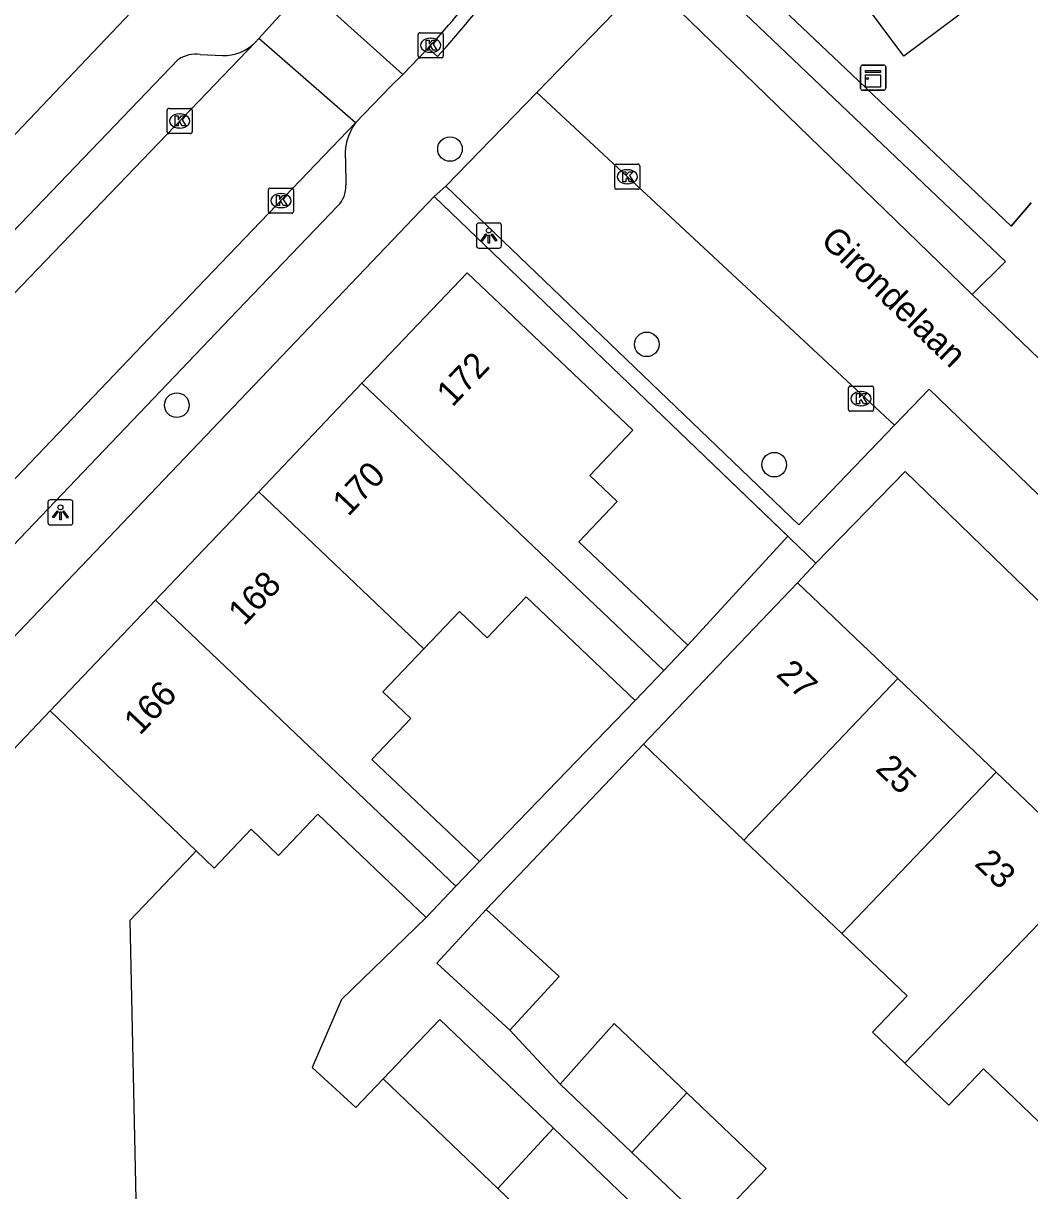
# Model space of a CAD drawing. Extents: x 158474 to 159560, y 388525 to 389605.
# Drawn here: x 159027.05 to 159067.09, y 388787.5 to 388833.95 of the extents above; entities that cross this region are included whole.
import ezdxf

# ---------------------------------------------------------------- set-up
doc = ezdxf.new("R2010")
doc.units = 0
for name, color, linetype in [('IMGEO_Boom', 7, 'Continuous'), ('IMGEO_Kast', 7, 'Continuous'), ('IMGEO_Kolk', 7, 'Continuous'), ('IMGEO_Lichtpunt', 7, 'Continuous'), ('IMGEO_Muur', 7, 'Continuous'), ('IMGEO_Openbare_ruimte_label', 7, 'Continuous'), ('IMGEO_Pand', 7, 'Continuous'), ('IMGEO_Pand_nummerreeks', 7, 'Continuous'), ('IMGEO_Rijbaan_lokaal_open', 7, 'Continuous'), ('IMGEO_Voetpad_open', 7, 'Continuous')]:
    doc.layers.add(name, color=color, linetype=linetype)

msp = doc.modelspace()

# ---------------------------------------------------------------- linework, layer by layer
at = {"layer": 'IMGEO_Boom'}
for centre in [(159044.028, 388828.952), (159051.857, 388821.18), (159033.16, 388818.761), (159056.932, 388816.392)]:
    msp.add_circle(centre, 0.489, dxfattribs=at)
at = {"layer": 'IMGEO_Kast'}
for p, q in [((159060.366, 388831.367), (159060.366, 388832.208)), ((159060.366, 388832.208), (159060.366, 388831.367)), ((159060.441, 388832.292), (159061.282, 388832.292)), ((159061.282, 388832.292), (159060.441, 388832.292)), ((159061.366, 388832.217), (159061.366, 388831.376)), ((159061.366, 388831.376), (159061.366, 388832.217)), ((159061.291, 388831.292), (159060.45, 388831.292)), ((159060.45, 388831.292), (159061.291, 388831.292))]:
    msp.add_line(p, q, dxfattribs=at)
for points in [[(159060.561, 388832.082), (159061.161, 388832.082), (159061.161, 388831.997), (159060.561, 388831.997), (159060.561, 388832.082)], [(159060.561, 388831.907), (159061.161, 388831.907), (159061.161, 388831.418), (159060.561, 388831.418), (159060.561, 388831.907)]]:
    msp.add_lwpolyline(points, dxfattribs=at)
msp.add_circle((159060.645, 388831.756), 0.0377, dxfattribs=at)
for centre, start, end in [((159060.444, 388832.214), 92.4484, 184.2845), ((159060.444, 388832.214), 92.4484, 184.2845), ((159061.288, 388832.214), 2.4484, 94.2845), ((159061.288, 388832.214), 2.4484, 94.2845), ((159060.444, 388831.37), 182.4484, 274.2845), ((159060.444, 388831.37), 182.4484, 274.2845), ((159061.288, 388831.37), 272.4484, 4.2845), ((159061.288, 388831.37), 272.4484, 4.2845)]:
    msp.add_arc(centre, 0.0779, start, end, dxfattribs=at)
at = {"layer": 'IMGEO_Kolk'}
for p, q in [((159042.761, 388832.655), (159042.761, 388833.507)), ((159042.836, 388833.581), (159043.688, 388833.581)), ((159043.249, 388833.361), (159043.274, 388833.361)), ((159043.762, 388833.507), (159043.762, 388832.655)), ((159043.272, 388832.801), (159043.247, 388832.801)), ((159043.688, 388832.581), (159042.836, 388832.581)), ((159032.774, 388829.643), (159032.774, 388830.495)), ((159032.849, 388830.569), (159033.701, 388830.569)), ((159033.262, 388830.349), (159033.287, 388830.349)), ((159033.775, 388830.495), (159033.775, 388829.643)), ((159033.701, 388829.569), (159032.849, 388829.569)), ((159033.285, 388829.789), (159033.26, 388829.789)), ((159050.582, 388827.424), (159050.582, 388828.276)), ((159050.657, 388828.35), (159051.509, 388828.35)), ((159051.07, 388828.13), (159051.095, 388828.13)), ((159051.583, 388828.276), (159051.583, 388827.424)), ((159051.093, 388827.57), (159051.068, 388827.57)), ((159036.802, 388826.473), (159036.802, 388827.325)), ((159036.877, 388827.399), (159037.729, 388827.399)), ((159037.29, 388827.179), (159037.315, 388827.179)), ((159037.803, 388827.325), (159037.803, 388826.473)), ((159051.509, 388827.35), (159050.657, 388827.35)), ((159037.313, 388826.619), (159037.288, 388826.619)), ((159037.729, 388826.399), (159036.877, 388826.399)), ((159059.883, 388818.592), (159059.883, 388819.444)), ((159059.958, 388819.518), (159060.81, 388819.518)), ((159060.371, 388819.298), (159060.396, 388819.298)), ((159060.884, 388819.444), (159060.884, 388818.592)), ((159060.394, 388818.738), (159060.369, 388818.738)), ((159060.81, 388818.518), (159059.958, 388818.518))]:
    msp.add_line(p, q, dxfattribs=at)
for points in [[(159042.761, 388832.655), (159042.761, 388833.507)], [(159042.836, 388833.581), (159043.688, 388833.581)], [(159043.082, 388833.281), (159043.205, 388833.281), (159043.205, 388833.13), (159043.335, 388833.281), (159043.499, 388833.281), (159043.353, 388833.13), (159043.506, 388832.881), (159043.354, 388832.881), (159043.269, 388833.045), (159043.205, 388832.978), (159043.205, 388832.881), (159043.082, 388832.881), (159043.082, 388833.281)], [(159043.762, 388833.507), (159043.762, 388832.655)], [(159043.688, 388832.581), (159042.836, 388832.581)], [(159032.774, 388829.643), (159032.774, 388830.495)], [(159032.849, 388830.569), (159033.701, 388830.569)], [(159033.775, 388830.495), (159033.775, 388829.643)], [(159033.095, 388830.269), (159033.218, 388830.269), (159033.218, 388830.118), (159033.348, 388830.269), (159033.512, 388830.269), (159033.366, 388830.118), (159033.519, 388829.869), (159033.367, 388829.869), (159033.282, 388830.033), (159033.218, 388829.966), (159033.218, 388829.869), (159033.095, 388829.869), (159033.095, 388830.269)], [(159033.701, 388829.569), (159032.849, 388829.569)], [(159050.582, 388827.424), (159050.582, 388828.276)], [(159050.657, 388828.35), (159051.509, 388828.35)], [(159050.903, 388828.05), (159051.026, 388828.05), (159051.026, 388827.899), (159051.156, 388828.05), (159051.32, 388828.05), (159051.174, 388827.899), (159051.327, 388827.65), (159051.175, 388827.65), (159051.09, 388827.814), (159051.026, 388827.747), (159051.026, 388827.65), (159050.903, 388827.65), (159050.903, 388828.05)], [(159051.583, 388828.276), (159051.583, 388827.424)], [(159036.802, 388826.473), (159036.802, 388827.325)], [(159036.877, 388827.399), (159037.729, 388827.399)], [(159037.123, 388827.099), (159037.246, 388827.099), (159037.246, 388826.948), (159037.376, 388827.099), (159037.54, 388827.099), (159037.394, 388826.948), (159037.547, 388826.699), (159037.395, 388826.699), (159037.31, 388826.863), (159037.246, 388826.796), (159037.246, 388826.699), (159037.123, 388826.699), (159037.123, 388827.099)], [(159037.803, 388827.325), (159037.803, 388826.473)], [(159051.509, 388827.35), (159050.657, 388827.35)], [(159037.729, 388826.399), (159036.877, 388826.399)], [(159059.883, 388818.592), (159059.883, 388819.444)], [(159059.958, 388819.518), (159060.81, 388819.518)], [(159060.204, 388819.218), (159060.327, 388819.218), (159060.327, 388819.067), (159060.457, 388819.218), (159060.621, 388819.218), (159060.475, 388819.067), (159060.628, 388818.818), (159060.476, 388818.818), (159060.391, 388818.982), (159060.327, 388818.915), (159060.327, 388818.818), (159060.204, 388818.818), (159060.204, 388819.218)], [(159060.884, 388819.444), (159060.884, 388818.592)], [(159060.81, 388818.518), (159059.958, 388818.518)]]:
    msp.add_lwpolyline(points, dxfattribs=at)
for centre, start, end in [((159042.838, 388833.505), 91.552, 178.448), ((159042.838, 388833.505), 91.552, 178.448), ((159043.686, 388833.505), 1.552, 88.448), ((159043.686, 388833.505), 1.552, 88.448), ((159042.838, 388832.657), 181.552, 268.448), ((159042.838, 388832.657), 181.552, 268.448), ((159043.686, 388832.657), 271.552, 358.448), ((159043.686, 388832.657), 271.552, 358.448), ((159032.851, 388830.493), 91.552, 178.448), ((159032.851, 388830.493), 91.552, 178.448), ((159033.699, 388830.493), 1.552, 88.448), ((159033.699, 388830.493), 1.552, 88.448), ((159032.851, 388829.645), 181.552, 268.448), ((159032.851, 388829.645), 181.552, 268.448), ((159033.699, 388829.645), 271.552, 358.448), ((159033.699, 388829.645), 271.552, 358.448), ((159050.659, 388828.274), 91.552, 178.448), ((159050.659, 388828.274), 91.552, 178.448), ((159051.507, 388828.274), 1.552, 88.448), ((159051.507, 388828.274), 1.552, 88.448), ((159036.879, 388827.323), 91.552, 178.448), ((159036.879, 388827.323), 91.552, 178.448), ((159037.727, 388827.323), 1.552, 88.448), ((159037.727, 388827.323), 1.552, 88.448), ((159050.659, 388827.426), 181.552, 268.448), ((159050.659, 388827.426), 181.552, 268.448), ((159051.507, 388827.426), 271.552, 358.448), ((159051.507, 388827.426), 271.552, 358.448), ((159036.879, 388826.475), 181.552, 268.448), ((159036.879, 388826.475), 181.552, 268.448), ((159037.727, 388826.475), 271.552, 358.448), ((159037.727, 388826.475), 271.552, 358.448), ((159059.96, 388819.442), 91.552, 178.448), ((159059.96, 388819.442), 91.552, 178.448), ((159060.808, 388819.442), 1.552, 88.448), ((159060.808, 388819.442), 1.552, 88.448), ((159059.96, 388818.594), 181.552, 268.448), ((159059.96, 388818.594), 181.552, 268.448), ((159060.808, 388818.594), 271.552, 358.448), ((159060.808, 388818.594), 271.552, 358.448)]:
    msp.add_arc(centre, 0.0765, start, end, dxfattribs=at)
for centre, major_axis, ratio, start_param, end_param in [((159043.248, 388833.081), (-0.387, 0.002), 0.722429, 4.712389, 7.853982), ((159043.273, 388833.081), (-0.39, 0.002), 0.717154, 1.570796, 4.712389), ((159033.261, 388830.069), (-0.387, 0.002), 0.722429, 4.712389, 7.853982), ((159033.286, 388830.069), (-0.39, 0.002), 0.717154, 1.570796, 4.712389), ((159051.069, 388827.85), (-0.387, 0.002), 0.722429, 4.712389, 7.853982), ((159051.094, 388827.85), (-0.39, 0.002), 0.717154, 1.570796, 4.712389), ((159037.289, 388826.899), (-0.387, 0.002), 0.722429, 4.712389, 7.853982), ((159037.314, 388826.899), (-0.39, 0.002), 0.717154, 1.570796, 4.712389), ((159060.37, 388819.018), (-0.387, 0.002), 0.722429, 4.712389, 7.853982), ((159060.395, 388819.018), (-0.39, 0.002), 0.717154, 1.570796, 4.712389)]:
    msp.add_ellipse(centre, major_axis=major_axis, ratio=ratio, start_param=start_param, end_param=end_param, dxfattribs=at)
at = {"layer": 'IMGEO_Lichtpunt'}
for p, q in [((159045.077, 388825.914), (159045.077, 388825.107)), ((159045.077, 388825.914), (159045.077, 388825.107)), ((159045.979, 388826.009), (159045.171, 388826.009)), ((159045.979, 388826.009), (159045.171, 388826.009)), ((159046.073, 388825.107), (159046.073, 388825.914)), ((159046.073, 388825.107), (159046.073, 388825.914)), ((159045.171, 388825.013), (159045.979, 388825.013)), ((159045.171, 388825.013), (159045.979, 388825.013)), ((159028.031, 388814.897), (159028.031, 388814.09)), ((159028.031, 388814.897), (159028.031, 388814.09)), ((159028.933, 388814.992), (159028.125, 388814.992)), ((159028.933, 388814.992), (159028.125, 388814.992)), ((159029.027, 388814.09), (159029.027, 388814.897)), ((159029.027, 388814.09), (159029.027, 388814.897)), ((159028.125, 388813.996), (159028.933, 388813.996)), ((159028.125, 388813.996), (159028.933, 388813.996))]:
    msp.add_line(p, q, dxfattribs=at)
for points in [[(159045.451, 388825.578), (159045.49, 388825.55), (159045.302, 388825.288), (159045.264, 388825.315), (159045.451, 388825.578)], [(159045.553, 388825.53), (159045.6, 388825.53), (159045.6, 388825.208), (159045.553, 388825.208), (159045.553, 388825.53)], [(159045.663, 388825.55), (159045.701, 388825.577), (159045.888, 388825.315), (159045.849, 388825.287), (159045.663, 388825.55)], [(159028.405, 388814.561), (159028.444, 388814.533), (159028.256, 388814.271), (159028.218, 388814.298), (159028.405, 388814.561)], [(159028.617, 388814.533), (159028.655, 388814.56), (159028.842, 388814.298), (159028.803, 388814.27), (159028.617, 388814.533)], [(159028.507, 388814.513), (159028.554, 388814.513), (159028.554, 388814.191), (159028.507, 388814.191), (159028.507, 388814.513)]]:
    msp.add_lwpolyline(points, dxfattribs=at)
for centre in [(159045.576, 388825.712), (159028.53, 388814.695)]:
    msp.add_circle(centre, 0.0994, dxfattribs=at)
for centre, start, end in [((159045.171, 388825.914), 90, 180), ((159045.171, 388825.914), 90, 180), ((159045.979, 388825.914), 0, 90), ((159045.979, 388825.914), 0, 90), ((159045.171, 388825.107), 180, 270), ((159045.171, 388825.107), 180, 270), ((159045.979, 388825.107), 270, 0), ((159045.979, 388825.107), 270, 360), ((159028.125, 388814.897), 90, 180), ((159028.125, 388814.897), 90, 180), ((159028.933, 388814.897), 0, 90), ((159028.933, 388814.897), 0, 90), ((159028.125, 388814.09), 180, 270), ((159028.125, 388814.09), 180, 270), ((159028.933, 388814.09), 270, 0), ((159028.933, 388814.09), 270, 360)]:
    msp.add_arc(centre, 0.0946, start, end, dxfattribs=at)
at = {"layer": 'IMGEO_Muur'}
for points in [[(159060.03, 388831.899), (159066.36, 388825.887), (159067.15, 388826.811)], [(159052.156, 388818.654), (159057.548, 388813.473)]]:
    msp.add_lwpolyline(points, dxfattribs=at)
at = {"layer": 'IMGEO_Pand'}
for points in [[(159067.036, 388836.342), (159062.086, 388832.647), (159055.769, 388841.11), (159060.719, 388844.805)], [(159040.523, 388819.63), (159044.713, 388824.032), (159051.304, 388817.759), (159049.591, 388815.959), (159050.679, 388814.924), (159049.157, 388813.324), (159053.487, 388809.204)], [(159036.416, 388815.314), (159040.523, 388819.63)], [(159052.531, 388808.199), (159040.523, 388819.63)], [(159032.309, 388810.998), (159036.416, 388815.314)], [(159036.416, 388815.314), (159042.986, 388809.06)], [(159051.727, 388805.27), (159054.407, 388808.077), (159057.859, 388811.693)], [(159057.859, 388811.693), (159061.851, 388807.882)], [(159028.122, 388806.599), (159032.309, 388810.998)], [(159032.309, 388810.998), (159044.265, 388799.617)], [(159051.395, 388807.006), (159047.054, 388811.137), (159045.504, 388809.507), (159044.406, 388810.552), (159042.986, 388809.06)], [(159042.986, 388809.06), (159041.359, 388807.349), (159042.472, 388806.289), (159040.924, 388804.663), (159045.197, 388800.596)], [(159053.487, 388809.204), (159052.531, 388808.199)], [(159052.531, 388808.199), (159051.395, 388807.006)], [(159061.851, 388807.882), (159055.721, 388801.457)], [(159061.851, 388807.882), (159065.757, 388804.152)], [(159027.243, 388779.603), (159021.952, 388784.665), (159021.921, 388786.044), (159021.041, 388786.025), (159020.924, 388791.308), (159020.34, 388791.296), (159020.333, 388791.599), (159020.484, 388791.602), (159020.46, 388792.686), (159020.316, 388792.683), (159020.309, 388793.01), (159020.936, 388793.024), (159020.818, 388798.348), (159021.687, 388798.367), (159021.655, 388799.804), (159028.122, 388806.599)], [(159028.122, 388806.599), (159033.926, 388801.027)], [(159055.721, 388801.457), (159051.727, 388805.27)], [(159065.757, 388804.152), (159059.619, 388797.735)], [(159065.757, 388804.152), (159069.655, 388800.43)], [(159043.083, 388798.376), (159038.771, 388802.48), (159037.211, 388800.842), (159036.117, 388801.883), (159034.645, 388800.337), (159033.926, 388801.027)], [(159059.619, 388797.735), (159055.721, 388801.457)], [(159033.926, 388801.027), (159033.753, 388800.845), (159031.284, 388798.25), (159031.543, 388786.548), (159032.767, 388785.377)], [(159045.197, 388800.596), (159044.265, 388799.617)], [(159062.133, 388792.577), (159069.655, 388800.43)], [(159044.265, 388799.617), (159043.083, 388798.376)], [(159046.407, 388793.887), (159043.499, 388796.552), (159045.466, 388798.698)], [(159045.466, 388798.698), (159048.374, 388796.032), (159046.407, 388793.887)], [(159062.133, 388792.577), (159060.834, 388793.817), (159062.214, 388795.258), (159059.619, 388797.735)], [(159041.373, 388791.956), (159043.629, 388794.314), (159048.149, 388789.987)], [(159048.413, 388791.738), (159050.556, 388794.159), (159053.448, 388791.402)], [(159067.438, 388790.271), (159065.261, 388792.349), (159063.881, 388790.909), (159062.133, 388792.577)], [(159045.935, 388787.589), (159041.373, 388791.956)], [(159051.267, 388789.016), (159048.413, 388791.738)], [(159051.267, 388789.016), (159053.448, 388791.402)], [(159053.448, 388791.402), (159056.611, 388788.385), (159054.381, 388786.047)], [(159045.935, 388787.589), (159048.149, 388789.987)], [(159048.149, 388789.987), (159051.707, 388786.583)], [(159054.381, 388786.047), (159051.267, 388789.016)], [(159051.707, 388786.583), (159049.45, 388784.225), (159045.935, 388787.589)]]:
    msp.add_lwpolyline(points, dxfattribs=at)
at = {"layer": 'IMGEO_Rijbaan_lokaal_open'}
for points in [[(159047.478, 388831.204), (159051.861, 388835.723)], [(159051.861, 388835.723), (159064.812, 388823.162)], [(159036.421, 388833.345), (159038.282, 388835.408)], [(159038.282, 388835.408), (159042.152, 388831.922)], [(159036.274, 388833.189), (159014.168, 388810.178), (159013.226, 388809.1)], [(159036.274, 388833.189), (159036.421, 388833.345)], [(159040.274, 388829.997), (159036.421, 388833.345)], [(159043.159, 388832.969), (159042.152, 388831.922)], [(159042.152, 388831.922), (159041.659, 388831.439), (159040.274, 388829.997)], [(159047.478, 388831.204), (159061.719, 388817.967)], [(159017.305, 388805.916), (159017.869, 388806.568), (159034.282, 388823.755), (159040.274, 388829.997)], [(159087.648, 388801.234), (159087.242, 388801.624), (159086.411, 388802.422), (159079.885, 388808.688), (159079.028, 388809.511), (159072.24, 388816.029), (159071.406, 388816.83), (159064.812, 388823.162)], [(159084.792, 388798.423), (159063.089, 388819.397), (159061.719, 388817.967)]]:
    msp.add_lwpolyline(points, dxfattribs=at)
msp.add_arc((159017.535, 388856.572), 34.838, 317.3506, 330.1059, dxfattribs=at)
at = {"layer": 'IMGEO_Voetpad_open'}
for points in [[(159042.094, 388846.371), (159034.383, 388837.602), (159004.229, 388805.879)], [(159067.15, 388826.811), (159066.36, 388825.887), (159060.03, 388831.899), (159053.839, 388837.78)], [(159064.812, 388823.162), (159066.136, 388824.477), (159053.046, 388836.945)], [(159034.083, 388832.712), (159034.978, 388832.674)], [(159043.527, 388832.631), (159043.159, 388832.969)], [(159013.71, 388812.212), (159033.219, 388832.519)], [(159043.863, 388827.477), (159047.478, 388831.204)], [(159039.867, 388828.481), (159039.89, 388827.513)], [(159043.863, 388827.477), (159043.401, 388827.067)], [(159061.719, 388817.967), (159057.914, 388813.995), (159043.863, 388827.477)], [(159017.507, 388786.184), (159017.209, 388799.619), (159043.401, 388827.067)], [(159039.569, 388826.69), (159035.569, 388822.523), (159020.486, 388806.727)], [(159043.401, 388827.067), (159052.156, 388818.654), (159057.467, 388813.551)], [(159058.591, 388812.47), (159062.134, 388816.124), (159082.662, 388796.225)], [(159057.467, 388813.551), (159053.487, 388809.204)], [(159057.467, 388813.551), (159057.548, 388813.473), (159058.591, 388812.47)], [(159058.591, 388812.47), (159057.859, 388811.693)], [(159051.395, 388807.006), (159045.197, 388800.596)], [(159051.727, 388805.27), (159045.466, 388798.698)], [(159043.083, 388798.376), (159039.705, 388795.113), (159038.541, 388792.404), (159040.281, 388790.808), (159041.373, 388791.956)], [(159046.407, 388793.887), (159048.413, 388791.738)]]:
    msp.add_lwpolyline(points, dxfattribs=at)
for centre, radius, start, end in [((159017.57, 388856.549), 35.297, 317.342, 330.1229), ((159035.017, 388834.463), 1.79, 268.7438, 314.5996), ((159033.901, 388831.497), 1.229, 81.4798, 123.7041), ((159041.959, 388828.732), 2.107, 143.1067, 186.8377), ((159038.746, 388827.485), 1.144, 315.9898, 1.395)]:
    msp.add_arc(centre, radius, start, end, dxfattribs=at)

# ---------------------------------------------------------------- texts
at = {"layer": 'IMGEO_Openbare_ruimte_label'}
msp.add_text('Girondelaan', height=1, rotation=315.9724, dxfattribs=at).set_placement((159058.73, 388825.252))
at = {"layer": 'IMGEO_Pand_nummerreeks'}
for s, rotation, p in [('172', 46.4174, (159044.126, 388818.658)), ('170', 46.4174, (159039.982, 388814.303)), ('168', 46.4174, (159035.834, 388809.945)), ('27', 316.3249, (159056.969, 388808.008)), ('166', 46.4153, (159031.684, 388805.585)), ('25', 316.3249, (159060.915, 388804.24)), ('23', 316.3249, (159064.861, 388800.473))]:
    msp.add_text(s, height=1, rotation=rotation, dxfattribs=at).set_placement(p)

doc.saveas('drawing.dxf')
